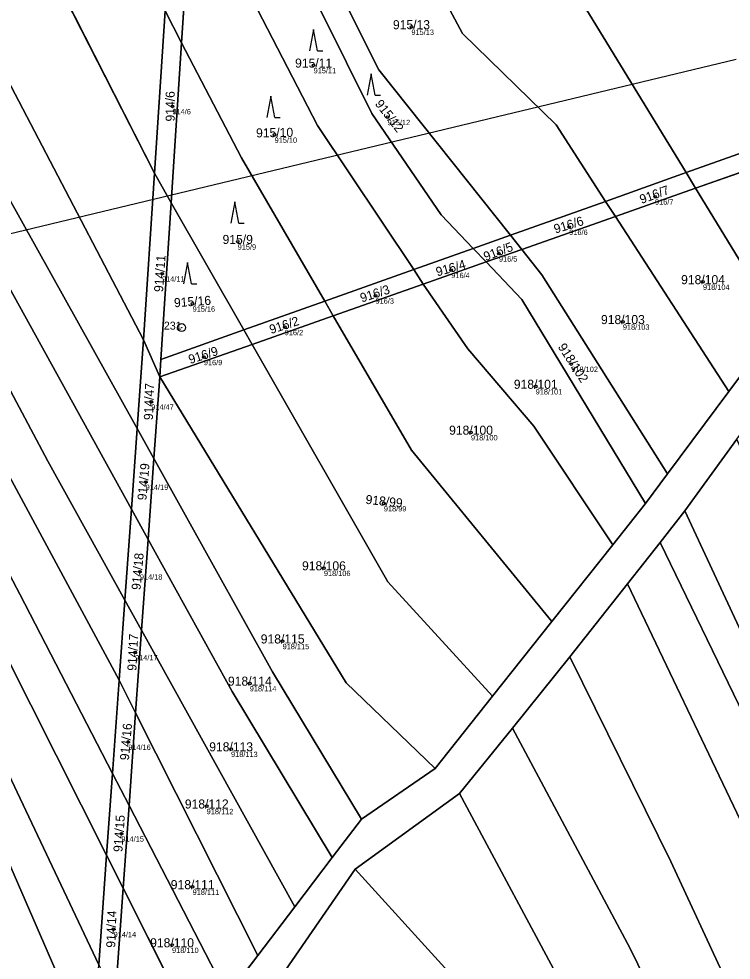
# Model space of a CAD drawing. Extents: x -603967 to -594699, y -1179315 to -1165625.
# Drawn here: x -595663.1 to -595529.6, y -1171443 to -1171266.5 of the extents above; entities that cross this region are included whole.
import ezdxf

# ---------------------------------------------------------------- set-up
doc = ezdxf.new("R2010")
doc.units = 0
for name, color, linetype in [('Definiční body', 7, 'Continuous'), ('Hranice parcel', 7, 'Continuous'), ('Parcelní čísla', 7, 'Continuous'), ('Polygon parcely', 7, 'Continuous'), ('Poz předměty', 7, 'Continuous'), ('Značky bodu BP', 7, 'Continuous'), ('Značky kultur', 7, 'Continuous')]:
    doc.layers.add(name, color=color, linetype=linetype)

msp = doc.modelspace()

# ---------------------------------------------------------------- linework, layer by layer
at = {"layer": 'Definiční body'}
for centre in [(-595589.54, -1171268.03994), (-595607.88, -1171275.23994), (-595634.34, -1171282.92994), (-595594, -1171284.95994), (-595615.19, -1171288.26994), (-595543.88, -1171299.85994), (-595559.96, -1171305.54994), (-595622.11, -1171308.29994), (-595573.14, -1171310.53994), (-595636.29, -1171314.29994), (-595582.07, -1171313.62994), (-595534.89, -1171315.83994), (-595596.27, -1171318.42994), (-595630.56, -1171319.92994), (-595613.29, -1171324.33994), (-595549.91, -1171323.31994), (-595628.45, -1171329.95994), (-595559.57, -1171331.22994), (-595566.25, -1171335.44994), (-595638.31, -1171338.29994), (-595578.38, -1171344.05994), (-595639.35, -1171353.34994), (-595594.71, -1171357.36994), (-595640.45, -1171370.15994), (-595605.95, -1171369.48994), (-595613.69, -1171383.19994), (-595641.35, -1171385.29994), (-595619.84, -1171391.10994), (-595642.63, -1171402.08994), (-595623.35, -1171403.41994), (-595627.92, -1171414.13994), (-595643.91, -1171419.27994), (-595630.56, -1171429.25994), (-595645.37, -1171437.19994), (-595634.42, -1171440.15994)]:
    msp.add_circle(centre, 0.25, dxfattribs=at)
at = {"layer": 'Hranice parcel'}
for p, q in [((-595637.73, -1171295.48), (-595684.53, -1171203.44)), ((-595639.78, -1171326.71), (-595701.11, -1171209.27)), ((-595632.62, -1171270.99), (-595630.64, -1171240.99)), ((-595637.73, -1171295.48), (-595635.73, -1171265)), ((-595632.62, -1171270.99), (-595635.73, -1171265)), ((-595634.59, -1171300.98), (-595632.62, -1171270.99)), ((-595538.03, -1171295.35), (-595501.91, -1171282.49)), ((-595536.26, -1171298.26), (-595500.37, -1171285.61)), ((-595639.78, -1171326.71), (-595637.73, -1171295.48)), ((-595637.73, -1171295.48), (-595634.59, -1171300.98)), ((-595553.13, -1171300.73), (-595538.03, -1171295.35)), ((-595536.26, -1171298.26), (-595538.03, -1171295.35)), ((-595551.3, -1171303.56), (-595536.26, -1171298.26)), ((-595520.66, -1171323.82), (-595536.26, -1171298.26)), ((-595636.52, -1171330.39), (-595634.59, -1171300.98)), ((-595634.59, -1171300.98), (-595620.95, -1171324.85)), ((-595570.99, -1171307.08), (-595553.13, -1171300.73)), ((-595551.3, -1171303.56), (-595553.13, -1171300.73)), ((-595568.87, -1171309.75), (-595551.3, -1171303.56)), ((-595530.05, -1171336.4), (-595551.3, -1171303.56)), ((-595577.97, -1171309.56), (-595570.99, -1171307.08)), ((-595568.87, -1171309.75), (-595570.99, -1171307.08)), ((-595589.12, -1171313.53), (-595577.97, -1171309.56)), ((-595575.55, -1171312.1), (-595577.97, -1171309.56)), ((-595575.55, -1171312.1), (-595568.87, -1171309.75)), ((-595587.31, -1171316.24), (-595575.55, -1171312.1)), ((-595605.77, -1171319.45), (-595589.12, -1171313.53)), ((-595587.31, -1171316.24), (-595589.12, -1171313.53)), ((-595604.18, -1171322.18), (-595587.31, -1171316.24)), ((-595620.95, -1171324.85), (-595605.77, -1171319.45)), ((-595604.18, -1171322.18), (-595605.77, -1171319.45)), ((-595619.41, -1171327.55), (-595604.18, -1171322.18)), ((-595520.66, -1171323.82), (-595530.05, -1171336.4)), ((-595636.52, -1171330.39), (-595620.95, -1171324.85)), ((-595620.95, -1171324.85), (-595619.41, -1171327.55)), ((-595639.78, -1171326.71), (-595636.73, -1171333.65)), ((-595636.73, -1171333.65), (-595619.41, -1171327.55)), ((-595636.73, -1171333.65), (-595636.52, -1171330.39)), ((-595637.83, -1171348.96), (-595636.73, -1171333.65)), ((-595530.05, -1171336.4), (-595541.55, -1171351.8)), ((-595642.04, -1171358.43), (-595640.96, -1171343.34)), ((-595637.83, -1171348.96), (-595640.96, -1171343.34)), ((-595538.29, -1171358.76), (-595528.56, -1171345.3)), ((-595638.91, -1171364.1), (-595637.83, -1171348.96)), ((-595541.55, -1171351.8), (-595545.69, -1171357.35)), ((-595545.69, -1171357.35), (-595551.81, -1171365.1)), ((-595643.26, -1171375.48), (-595642.04, -1171358.43)), ((-595638.91, -1171364.1), (-595642.04, -1171358.43)), ((-595542.93, -1171364.72), (-595538.29, -1171358.76)), ((-595640.13, -1171381.13), (-595638.91, -1171364.1)), ((-595551.81, -1171365.1), (-595563.22, -1171379.5)), ((-595549.05, -1171372.47), (-595542.93, -1171364.72)), ((-595559.83, -1171386.13), (-595549.05, -1171372.47)), ((-595644.33, -1171390.47), (-595643.26, -1171375.48)), ((-595640.13, -1171381.13), (-595643.26, -1171375.48)), ((-595641.24, -1171396.62), (-595640.13, -1171381.13)), ((-595611.41, -1171432.99), (-595640.13, -1171381.13)), ((-595563.22, -1171379.5), (-595574.32, -1171393.5)), ((-595570.61, -1171399.47), (-595559.83, -1171386.13)), ((-595645.59, -1171408), (-595644.33, -1171390.47)), ((-595641.24, -1171396.62), (-595644.33, -1171390.47)), ((-595574.32, -1171393.5), (-595585.09, -1171407.09)), ((-595642.48, -1171414.01), (-595641.24, -1171396.62)), ((-595618.35, -1171442.13), (-595641.24, -1171396.62)), ((-595580.53, -1171411.73), (-595570.61, -1171399.47)), ((-595585.09, -1171407.09), (-595598.93, -1171416.55)), ((-595646.69, -1171423.33), (-595645.59, -1171408)), ((-595642.48, -1171414.01), (-595645.59, -1171408)), ((-595600.06, -1171425.94), (-595580.53, -1171411.73)), ((-595643.59, -1171429.47), (-595642.48, -1171414.01)), ((-595624.05, -1171449.64), (-595642.48, -1171414.01)), ((-595598.93, -1171416.55), (-595604.41, -1171423.77)), ((-595648.16, -1171443.86), (-595646.69, -1171423.33)), ((-595643.59, -1171429.47), (-595646.69, -1171423.33)), ((-595604.41, -1171423.77), (-595611.41, -1171432.99)), ((-595619.95, -1171454.75), (-595600.06, -1171425.94)), ((-595645.09, -1171450.34), (-595643.59, -1171429.47)), ((-595629.68, -1171457.08), (-595643.59, -1171429.47)), ((-595611.41, -1171432.99), (-595618.35, -1171442.13)), ((-595618.35, -1171442.13), (-595624.05, -1171449.64))]:
    msp.add_line(p, q, dxfattribs=at)
for points in [[(-595643.26, -1171375.48), (-595657.68, -1171349.43), (-595753.71, -1171168.62)], [(-595644.33, -1171390.47), (-595692.42, -1171301.27), (-595760.84, -1171172.28)], [(-595640.96, -1171343.34), (-595695.35, -1171245.63), (-595733.85, -1171171.32)], [(-595642.04, -1171358.43), (-595709.04, -1171236.93), (-595740.67, -1171174.18)], [(-595645.59, -1171408), (-595662.97, -1171374.39), (-595716.94, -1171271.76), (-595767.49, -1171175.7)], [(-595646.69, -1171423.33), (-595694.05, -1171329.34), (-595731.96, -1171258.79), (-595774.08, -1171179.08)], [(-595648.16, -1171443.86), (-595677.68, -1171381.53), (-595712.95, -1171310.68), (-595742.18, -1171257.48), (-595781.03, -1171181.05)], [(-595649.36, -1171460.68), (-595668.17, -1171417.5), (-595711.62, -1171328.5), (-595751.92, -1171256.86), (-595786.96, -1171182.74)], [(-595553.13, -1171300.73), (-595562.42, -1171286.38), (-595579.97, -1171269.25), (-595618.15, -1171197.92)], [(-595538.03, -1171295.35), (-595559.41, -1171260.31), (-595570.75, -1171247.89), (-595597.53, -1171203.06)], [(-595570.99, -1171307.08), (-595595.64, -1171276.05), (-595628.62, -1171210.34)], [(-595577.97, -1171309.56), (-595583.94, -1171303.29), (-595596.99, -1171284.24), (-595611.28, -1171255.39), (-595629.37, -1171221.69)], [(-595589.12, -1171313.53), (-595607.17, -1171286.53), (-595630.64, -1171240.99)], [(-595605.77, -1171319.45), (-595621.38, -1171292.59), (-595632.62, -1171270.99)], [(-595541.55, -1171351.8), (-595565.09, -1171314.5), (-595568.87, -1171309.75)], [(-595545.69, -1171357.35), (-595568.85, -1171319.13), (-595575.55, -1171312.1)], [(-595551.81, -1171365.1), (-595566.62, -1171342.88), (-595578.97, -1171328.4), (-595587.31, -1171316.24)], [(-595563.22, -1171379.5), (-595589.55, -1171347.36), (-595604.18, -1171322.18)], [(-595640.96, -1171343.34), (-595640.01, -1171330.16), (-595639.78, -1171326.71)], [(-595619.41, -1171327.55), (-595593.98, -1171372.04), (-595574.32, -1171393.5)], [(-595636.73, -1171333.65), (-595601.76, -1171391.02), (-595585.09, -1171407.09)], [(-595598.93, -1171416.55), (-595615.56, -1171388.95), (-595637.83, -1171348.96)], [(-595538.29, -1171358.76), (-595509.94, -1171419.66), (-595489.89, -1171467.42), (-595464.25, -1171522.3)], [(-595604.41, -1171423.77), (-595623.17, -1171392.65), (-595638.91, -1171364.1)], [(-595542.93, -1171364.72), (-595511.56, -1171429.41), (-595469.41, -1171523.67)], [(-595549.05, -1171372.47), (-595527.86, -1171416.84), (-595477.95, -1171525.94)], [(-595559.83, -1171386.13), (-595540.92, -1171424.52), (-595509.58, -1171491.97), (-595491.51, -1171529.54)], [(-595570.61, -1171399.47), (-595548.56, -1171440.83), (-595503.53, -1171532.75)], [(-595580.53, -1171411.73), (-595560.12, -1171449.88), (-595515.52, -1171536.52)], [(-595600.06, -1171425.94), (-595581.39, -1171446.48), (-595536.96, -1171541.61)]]:
    msp.add_lwpolyline(points, dxfattribs=at)
at = {"layer": 'Polygon parcely'}
for points in [[(-595643.26, -1171375.48), (-595642.04, -1171358.43), (-595709.04, -1171236.93), (-595740.67, -1171174.18), (-595747.29, -1171161.96), (-595753.71, -1171168.62), (-595657.68, -1171349.43)], [(-595657.68, -1171349.43), (-595753.71, -1171168.62), (-595760.84, -1171172.28), (-595692.42, -1171301.27), (-595644.33, -1171390.47), (-595643.26, -1171375.48)], [(-595640.96, -1171343.34), (-595640.01, -1171330.16), (-595639.78, -1171326.71), (-595701.11, -1171209.27), (-595726.91, -1171168.41), (-595733.85, -1171171.32), (-595695.35, -1171245.63)], [(-595692.42, -1171301.27), (-595760.84, -1171172.28), (-595767.49, -1171175.7), (-595716.94, -1171271.76), (-595662.97, -1171374.39), (-595645.59, -1171408), (-595644.33, -1171390.47)], [(-595640.96, -1171343.34), (-595695.35, -1171245.63), (-595733.85, -1171171.32), (-595740.67, -1171174.18), (-595709.04, -1171236.93), (-595642.04, -1171358.43)], [(-595716.94, -1171271.76), (-595767.49, -1171175.7), (-595774.08, -1171179.08), (-595731.96, -1171258.79), (-595694.05, -1171329.34), (-595646.69, -1171423.33), (-595645.59, -1171408), (-595662.97, -1171374.39)], [(-595646.69, -1171423.33), (-595694.05, -1171329.34), (-595731.96, -1171258.79), (-595774.08, -1171179.08), (-595779.04, -1171180.49), (-595781.03, -1171181.05), (-595742.18, -1171257.48), (-595712.95, -1171310.68), (-595677.68, -1171381.53), (-595648.16, -1171443.86)], [(-595648.16, -1171443.86), (-595677.68, -1171381.53), (-595712.95, -1171310.68), (-595742.18, -1171257.48), (-595781.03, -1171181.05), (-595786.96, -1171182.74), (-595751.92, -1171256.86), (-595711.62, -1171328.5), (-595668.17, -1171417.5), (-595649.36, -1171460.68)], [(-595668.17, -1171417.5), (-595711.62, -1171328.5), (-595751.92, -1171256.86), (-595786.96, -1171182.74), (-595795.23, -1171185.09), (-595723.2, -1171324.32), (-595683.45, -1171406.15), (-595650.81, -1171481), (-595649.36, -1171460.68)], [(-595570.99, -1171307.08), (-595553.13, -1171300.73), (-595562.42, -1171286.38), (-595579.97, -1171269.25), (-595618.15, -1171197.92), (-595627.75, -1171197.02), (-595628.62, -1171210.34), (-595595.64, -1171276.05)], [(-595538.03, -1171295.35), (-595559.41, -1171260.31), (-595570.75, -1171247.89), (-595597.53, -1171203.06), (-595618.15, -1171197.92), (-595579.97, -1171269.25), (-595562.42, -1171286.38), (-595553.13, -1171300.73)], [(-595635.73, -1171265), (-595668.95, -1171201.1), (-595684.53, -1171203.44), (-595637.73, -1171295.48)], [(-595639.78, -1171326.71), (-595637.73, -1171295.48), (-595684.53, -1171203.44), (-595701.11, -1171209.27)], [(-595501.91, -1171282.49), (-595503.81, -1171278.65), (-595515.22, -1171254.73), (-595526.37, -1171240.54), (-595534.3, -1171231.42), (-595571.23, -1171209.62), (-595597.53, -1171203.06), (-595570.75, -1171247.89), (-595559.41, -1171260.31), (-595538.03, -1171295.35)], [(-595595.64, -1171276.05), (-595628.62, -1171210.34), (-595629.37, -1171221.69), (-595611.28, -1171255.39), (-595596.99, -1171284.24), (-595583.94, -1171303.29), (-595577.97, -1171309.56), (-595570.99, -1171307.08)], [(-595589.12, -1171313.53), (-595577.97, -1171309.56), (-595583.94, -1171303.29), (-595596.99, -1171284.24), (-595611.28, -1171255.39), (-595629.37, -1171221.69), (-595630.64, -1171240.99), (-595607.17, -1171286.53)], [(-595630.64, -1171240.99), (-595633.75, -1171234.96), (-595635.73, -1171265), (-595632.62, -1171270.99)], [(-595589.12, -1171313.53), (-595607.17, -1171286.53), (-595630.64, -1171240.99), (-595632.62, -1171270.99), (-595621.38, -1171292.59), (-595605.77, -1171319.45)], [(-595632.62, -1171270.99), (-595635.73, -1171265), (-595637.73, -1171295.48), (-595634.59, -1171300.98)], [(-595621.38, -1171292.59), (-595632.62, -1171270.99), (-595634.59, -1171300.98), (-595620.95, -1171324.85), (-595605.77, -1171319.45)], [(-595536.26, -1171298.26), (-595500.37, -1171285.61), (-595501.91, -1171282.49), (-595538.03, -1171295.35)], [(-595497.79, -1171290.85), (-595500.37, -1171285.61), (-595536.26, -1171298.26), (-595520.66, -1171323.82)], [(-595636.73, -1171333.65), (-595636.52, -1171330.39), (-595634.59, -1171300.98), (-595637.73, -1171295.48), (-595639.78, -1171326.71)], [(-595536.26, -1171298.26), (-595538.03, -1171295.35), (-595553.13, -1171300.73), (-595551.3, -1171303.56)], [(-595520.66, -1171323.82), (-595536.26, -1171298.26), (-595551.3, -1171303.56), (-595530.05, -1171336.4)], [(-595636.52, -1171330.39), (-595620.95, -1171324.85), (-595634.59, -1171300.98)], [(-595551.3, -1171303.56), (-595553.13, -1171300.73), (-595570.99, -1171307.08), (-595568.87, -1171309.75)], [(-595530.05, -1171336.4), (-595551.3, -1171303.56), (-595568.87, -1171309.75), (-595565.09, -1171314.5), (-595541.55, -1171351.8)], [(-595568.87, -1171309.75), (-595570.99, -1171307.08), (-595577.97, -1171309.56), (-595575.55, -1171312.1)], [(-595575.55, -1171312.1), (-595577.97, -1171309.56), (-595589.12, -1171313.53), (-595587.31, -1171316.24)], [(-595565.09, -1171314.5), (-595568.87, -1171309.75), (-595575.55, -1171312.1), (-595568.85, -1171319.13), (-595545.69, -1171357.35), (-595541.55, -1171351.8)], [(-595545.69, -1171357.35), (-595568.85, -1171319.13), (-595575.55, -1171312.1), (-595587.31, -1171316.24), (-595578.97, -1171328.4), (-595566.62, -1171342.88), (-595551.81, -1171365.1)], [(-595587.31, -1171316.24), (-595589.12, -1171313.53), (-595605.77, -1171319.45), (-595604.18, -1171322.18)], [(-595578.97, -1171328.4), (-595587.31, -1171316.24), (-595604.18, -1171322.18), (-595589.55, -1171347.36), (-595563.22, -1171379.5), (-595551.81, -1171365.1), (-595566.62, -1171342.88)], [(-595604.18, -1171322.18), (-595605.77, -1171319.45), (-595620.95, -1171324.85), (-595619.41, -1171327.55)], [(-595593.98, -1171372.04), (-595574.32, -1171393.5), (-595563.22, -1171379.5), (-595589.55, -1171347.36), (-595604.18, -1171322.18), (-595619.41, -1171327.55)], [(-595619.41, -1171327.55), (-595620.95, -1171324.85), (-595636.52, -1171330.39), (-595636.73, -1171333.65)], [(-595637.83, -1171348.96), (-595636.73, -1171333.65), (-595639.78, -1171326.71), (-595640.01, -1171330.16), (-595640.96, -1171343.34)], [(-595585.09, -1171407.09), (-595574.32, -1171393.5), (-595593.98, -1171372.04), (-595619.41, -1171327.55), (-595636.73, -1171333.65), (-595601.76, -1171391.02)], [(-595636.73, -1171333.65), (-595637.83, -1171348.96), (-595615.56, -1171388.95), (-595598.93, -1171416.55), (-595585.09, -1171407.09), (-595601.76, -1171391.02)], [(-595637.83, -1171348.96), (-595640.96, -1171343.34), (-595642.04, -1171358.43), (-595638.91, -1171364.1)], [(-595454.65, -1171519.75), (-595494.06, -1171423.5), (-595528.56, -1171345.3), (-595538.29, -1171358.76), (-595509.94, -1171419.66), (-595489.89, -1171467.42), (-595464.25, -1171522.3)], [(-595615.56, -1171388.95), (-595637.83, -1171348.96), (-595638.91, -1171364.1), (-595623.17, -1171392.65), (-595604.41, -1171423.77), (-595598.93, -1171416.55)], [(-595638.91, -1171364.1), (-595642.04, -1171358.43), (-595643.26, -1171375.48), (-595640.13, -1171381.13)], [(-595511.56, -1171429.41), (-595469.41, -1171523.67), (-595464.25, -1171522.3), (-595489.89, -1171467.42), (-595509.94, -1171419.66), (-595538.29, -1171358.76), (-595542.93, -1171364.72)], [(-595604.41, -1171423.77), (-595623.17, -1171392.65), (-595638.91, -1171364.1), (-595640.13, -1171381.13), (-595611.41, -1171432.99)], [(-595469.41, -1171523.67), (-595511.56, -1171429.41), (-595542.93, -1171364.72), (-595549.05, -1171372.47), (-595527.86, -1171416.84), (-595477.95, -1171525.94)], [(-595540.92, -1171424.52), (-595509.58, -1171491.97), (-595491.51, -1171529.54), (-595477.95, -1171525.94), (-595527.86, -1171416.84), (-595549.05, -1171372.47), (-595559.83, -1171386.13)], [(-595640.13, -1171381.13), (-595643.26, -1171375.48), (-595644.33, -1171390.47), (-595641.24, -1171396.62)], [(-595611.41, -1171432.99), (-595640.13, -1171381.13), (-595641.24, -1171396.62), (-595618.35, -1171442.13)], [(-595491.51, -1171529.54), (-595509.58, -1171491.97), (-595540.92, -1171424.52), (-595559.83, -1171386.13), (-595570.61, -1171399.47), (-595548.56, -1171440.83), (-595503.53, -1171532.75)], [(-595641.24, -1171396.62), (-595644.33, -1171390.47), (-595645.59, -1171408), (-595642.48, -1171414.01)], [(-595618.35, -1171442.13), (-595641.24, -1171396.62), (-595642.48, -1171414.01), (-595624.05, -1171449.64)], [(-595560.12, -1171449.88), (-595515.52, -1171536.52), (-595503.53, -1171532.75), (-595548.56, -1171440.83), (-595570.61, -1171399.47), (-595580.53, -1171411.73)], [(-595642.48, -1171414.01), (-595645.59, -1171408), (-595646.69, -1171423.33), (-595643.59, -1171429.47)], [(-595581.39, -1171446.48), (-595536.96, -1171541.61), (-595536.36, -1171542.9), (-595515.52, -1171536.52), (-595560.12, -1171449.88), (-595580.53, -1171411.73), (-595600.06, -1171425.94)], [(-595629.68, -1171457.08), (-595624.05, -1171449.64), (-595642.48, -1171414.01), (-595643.59, -1171429.47)], [(-595643.59, -1171429.47), (-595646.69, -1171423.33), (-595648.16, -1171443.86), (-595645.09, -1171450.34)], [(-595536.96, -1171541.61), (-595581.39, -1171446.48), (-595600.06, -1171425.94), (-595619.95, -1171454.75), (-595615.34, -1171454.18), (-595595.66, -1171487.6), (-595594.44, -1171499.79), (-595592.78, -1171516.45), (-595582.96, -1171553.82)], [(-595629.68, -1171457.08), (-595643.59, -1171429.47), (-595645.09, -1171450.34), (-595637.19, -1171467.01)]]:
    msp.add_lwpolyline(points, close=True, dxfattribs=at)
for points in [[(-595458.81, -1171266.12), (-595478.04, -1171275.51), (-595497.79, -1171290.85), (-595520.66, -1171323.82), (-595530.05, -1171336.4), (-595541.55, -1171351.8), (-595545.69, -1171357.35), (-595551.81, -1171365.1), (-595563.22, -1171379.5), (-595574.32, -1171393.5), (-595585.09, -1171407.09), (-595598.93, -1171416.55), (-595604.41, -1171423.77), (-595611.41, -1171432.99), (-595618.35, -1171442.13), (-595624.05, -1171449.64)], [(-595619.95, -1171454.75), (-595600.06, -1171425.94), (-595580.53, -1171411.73), (-595570.61, -1171399.47), (-595559.83, -1171386.13), (-595549.05, -1171372.47), (-595542.93, -1171364.72), (-595538.29, -1171358.76), (-595528.56, -1171345.3), (-595517.76, -1171330.37), (-595498.61, -1171303.88), (-595494.86, -1171301.23), (-595486.27, -1171289.67), (-595479.63, -1171283.95), (-595473.44, -1171280.89), (-595468.39, -1171278.41), (-595455.28, -1171271.97)]]:
    msp.add_lwpolyline(points, dxfattribs=at)
at = {"layer": 'Poz předměty'}
msp.add_line((-595528.65, -1171274.16), (-595666.82, -1171307.34), dxfattribs=at)
at = {"layer": 'Značky bodu BP'}
for radius in [0.75, 0.03]:
    msp.add_circle((-595632.62, -1171324.40982), radius, dxfattribs=at)
at = {"layer": 'Značky kultur'}
for p, q in [((-595607.88, -1171268.54), (-595608.63, -1171272.54)), ((-595607.13, -1171272.54), (-595607.88, -1171268.54)), ((-595607.13, -1171272.54), (-595606.134, -1171272.54)), ((-595597.07, -1171276.82), (-595597.82, -1171280.82)), ((-595596.32, -1171280.82), (-595597.07, -1171276.82)), ((-595615.92, -1171281), (-595616.67, -1171285)), ((-595615.17, -1171285), (-595615.92, -1171281)), ((-595596.32, -1171280.82), (-595595.324, -1171280.82)), ((-595615.17, -1171285), (-595614.174, -1171285)), ((-595622.67, -1171300.82), (-595623.42, -1171304.82)), ((-595621.92, -1171304.82), (-595622.67, -1171300.82)), ((-595621.92, -1171304.82), (-595620.924, -1171304.82)), ((-595631.51, -1171312.22), (-595632.26, -1171316.22)), ((-595630.76, -1171316.22), (-595631.51, -1171312.22)), ((-595630.76, -1171316.22), (-595629.764, -1171316.22))]:
    msp.add_line(p, q, dxfattribs=at)

# ---------------------------------------------------------------- texts
at = {"layer": 'Definiční body'}
for s, p in [('915/13', (-595589.54, -1171269.529)), ('915/11', (-595607.88, -1171276.729)), ('914/6', (-595634.34, -1171284.419)), ('915/12', (-595594, -1171286.449)), ('915/10', (-595615.19, -1171289.759)), ('916/7', (-595543.88, -1171301.349)), ('916/6', (-595559.96, -1171307.039)), ('915/9', (-595622.11, -1171309.789)), ('916/5', (-595573.14, -1171312.029)), ('916/4', (-595582.07, -1171315.119)), ('914/11', (-595636.29, -1171315.789)), ('918/104', (-595534.89, -1171317.329)), ('916/3', (-595596.27, -1171319.919)), ('915/16', (-595630.56, -1171321.419)), ('916/2', (-595613.29, -1171325.829)), ('918/103', (-595549.91, -1171324.809)), ('916/9', (-595628.45, -1171331.449)), ('918/102', (-595559.57, -1171332.719)), ('918/101', (-595566.25, -1171336.939)), ('914/47', (-595638.31, -1171339.789)), ('918/100', (-595578.38, -1171345.549)), ('914/19', (-595639.35, -1171354.839)), ('918/99', (-595594.71, -1171358.859)), ('914/18', (-595640.45, -1171371.649)), ('918/106', (-595605.95, -1171370.979)), ('918/115', (-595613.69, -1171384.689)), ('914/17', (-595641.35, -1171386.789)), ('918/114', (-595619.84, -1171392.599)), ('914/16', (-595642.63, -1171403.579)), ('918/113', (-595623.35, -1171404.909)), ('918/112', (-595627.92, -1171415.629)), ('914/15', (-595643.91, -1171420.769)), ('918/111', (-595630.56, -1171430.749)), ('914/14', (-595645.37, -1171438.689)), ('918/110', (-595634.42, -1171441.649))]:
    msp.add_text(s, height=0.999996, dxfattribs=at).set_placement(p)
at = {"layer": 'Parcelní čísla'}
for s, p in [('915/13', (-595593.006, -1171268.465)), ('915/11', (-595611.346, -1171275.665)), ('915/9', (-595624.946, -1171308.725)), ('918/104', (-595538.986, -1171316.265)), ('918/103', (-595554.006, -1171323.745)), ('918/101', (-595570.346, -1171335.875)), ('918/100', (-595582.476, -1171344.485)), ('918/106', (-595610.046, -1171369.915)), ('918/115', (-595617.786, -1171383.625)), ('918/114', (-595623.936, -1171391.535)), ('918/113', (-595627.446, -1171403.845)), ('918/112', (-595632.016, -1171414.565)), ('918/111', (-595634.656, -1171429.685)), ('918/110', (-595638.516, -1171440.585))]:
    msp.add_text(s, height=1.699998, dxfattribs=at).set_placement(p)
for s, rotation, p in [('914/6', 90, (-595633.915, -1171285.766)), ('915/12', 308, (-595596.469, -1171282.49)), ('915/10', 1, (-595618.648, -1171288.755)), ('916/7', 20, (-595546.399, -1171301.229)), ('916/6', 17, (-595562.547, -1171306.785)), ('916/5', 21, (-595575.635, -1171311.953)), ('914/11', 86, (-595636.107, -1171317.787)), ('916/4', 16, (-595584.679, -1171314.82)), ('916/3', 18, (-595598.835, -1171319.71)), ('915/16', 4, (-595633.988, -1171320.595)), ('916/2', 18, (-595615.855, -1171325.62)), ('916/9', 18, (-595631.015, -1171331.24)), ('918/102', 303, (-595562.157, -1171328.025)), ('914/47', 87.9999972, (-595638.006, -1171341.779)), ('914/19', 85, (-595639.228, -1171356.84)), ('918/99', 354, (-595598.201, -1171357.43)), ('914/18', 85, (-595640.328, -1171373.65)), ('914/17', 87, (-595641.107, -1171388.783)), ('914/16', 85, (-595642.508, -1171405.58)), ('914/15', 86, (-595643.727, -1171422.767)), ('914/14', 87.9999972, (-595645.066, -1171440.679))]:
    msp.add_text(s, height=1.699998, rotation=rotation, dxfattribs=at).set_placement(p)
at = {"layer": 'Značky bodu BP'}
msp.add_text('231', height=1.5, dxfattribs=at).set_placement((-595635.956, -1171324.785))

doc.saveas('drawing.dxf')
